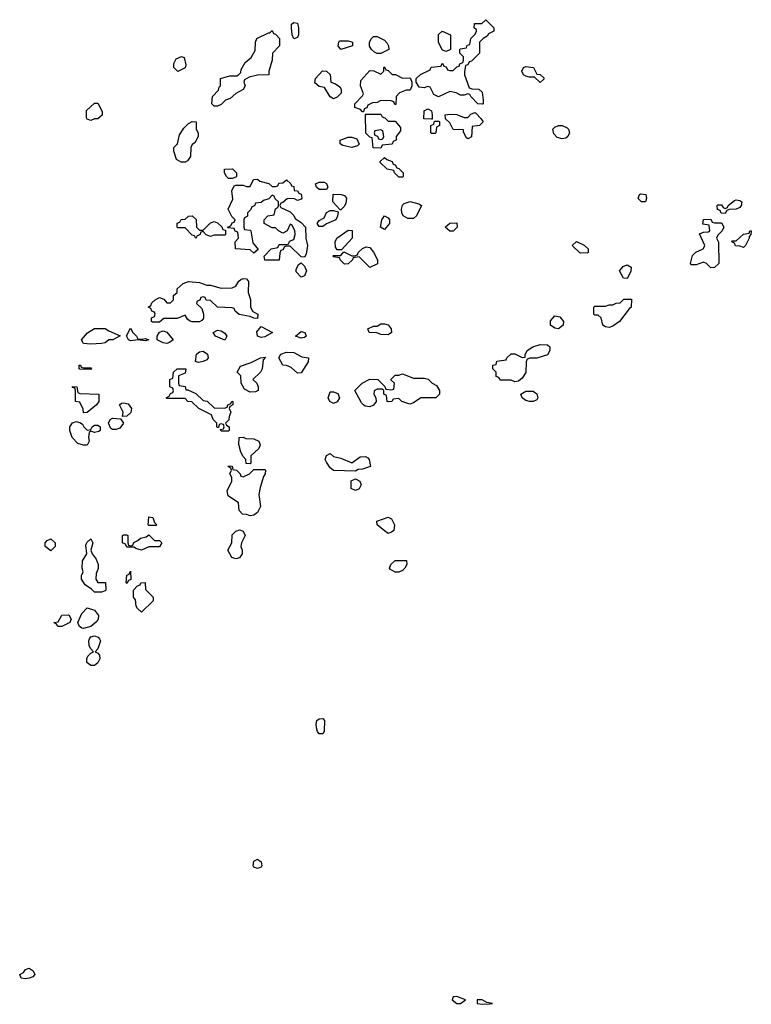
# Model space of a CAD drawing. Header units: inches. Extents: x 2769379 to 2883802, y 684208 to 828654.
# Tile 263 of 298: x 2832038 to 2836074, y 807986 to 813414. Entities that reach past the tile are written whole.
import ezdxf

# ---------------------------------------------------------------- set-up
doc = ezdxf.new("R2010")
doc.units = ezdxf.units.IN
doc.header["$MEASUREMENT"] = 0
doc.layers.add('C8830', color=7, linetype='Continuous')
doc.layers.add('C8831', color=7, linetype='Continuous')

msp = doc.modelspace()

# ---------------------------------------------------------------- linework, layer by layer
at = {"layer": 'C8830', "color": 2, "elevation": 2}
msp.add_lwpolyline([(2832478, 810000), (2832484.7, 809990), (2832470, 809946), (2832454, 809930), (2832470, 809922), (2832478, 809910), (2832481, 809890), (2832470, 809868.7), (2832450, 809854), (2832430, 809854), (2832408, 809870), (2832408, 809890), (2832414, 809906), (2832430, 809922), (2832446, 809930), (2832430, 809946), (2832422, 809962), (2832419, 809990), (2832424, 810000)], dxfattribs=at)
at = {"layer": 'C8830', "color": 2}
for points, elevation in [([(2833690, 809477.2), (2833680.9, 809490), (2833675.1, 809510), (2833672.7, 809530), (2833677.2, 809550), (2833690, 809559.1), (2833710, 809560.7), (2833719.1, 809550), (2833717.1, 809490), (2833710, 809477.2)], 2), ([(2833350, 808734), (2833330, 808742), (2833325.2, 808750), (2833330, 808776), (2833350, 808786), (2833370, 808771.3), (2833374, 808750), (2833370, 808742)], 2), ([(2832070, 808126), (2832046, 808130), (2832038, 808150), (2832058.6, 808161.4), (2832070, 808178), (2832090, 808184.7), (2832112, 808170), (2832122, 808150), (2832110, 808138), (2832090, 808129.2)], 2), ([(2834450, 808028.7), (2834430, 808028), (2834424, 808010), (2834450, 807991.3), (2834470, 807991.3), (2834490, 808004.7), (2834498, 808010)], 6), ([(2834590, 808011.5), (2834562, 808010), (2834562, 807990), (2834590, 807986), (2834630, 807988.2), (2834646, 807990), (2834615.5, 807995.5)], 6)]:
    msp.add_lwpolyline(points, close=True, dxfattribs=dict(at, elevation=elevation))
at = {"layer": 'C8831', "color": 2, "elevation": 2}
for points in [[(2833550, 813308.7), (2833542, 813330), (2833538, 813370), (2833538, 813390), (2833550, 813398), (2833570, 813394), (2833576.3, 813370), (2833575.5, 813330), (2833570, 813315.3)], [(2834590, 812948), (2834566, 812950), (2834526, 812990), (2834522, 813002), (2834510, 813006), (2834490, 812998), (2834470, 812998), (2834446, 813010), (2834410, 813018), (2834348.9, 812988.9), (2834322, 813002), (2834302, 813042), (2834290, 813046), (2834270, 813038), (2834242, 813042), (2834226, 813070), (2834226, 813090), (2834248.4, 813111.6), (2834302, 813138), (2834308.4, 813151.6), (2834362, 813158), (2834370, 813174), (2834378, 813158), (2834390, 813154), (2834398, 813138), (2834410, 813134), (2834430, 813134), (2834450, 813154), (2834462, 813158), (2834466, 813170), (2834482, 813178), (2834486, 813190), (2834486, 813210), (2834466, 813230), (2834466, 813250), (2834470, 813254), (2834502, 813258), (2834507.3, 813272.7), (2834522, 813278), (2834526, 813310), (2834550, 813334), (2834558, 813350), (2834558, 813358), (2834546, 813370), (2834547.3, 813392.7), (2834587.3, 813392.7), (2834610, 813414), (2834654, 813370), (2834654, 813350), (2834624.7, 813335.3), (2834616.9, 813323.1), (2834594, 813310), (2834574, 813290), (2834574, 813230), (2834530, 813186), (2834518, 813182), (2834510, 813166), (2834498, 813162), (2834492.7, 813127.3), (2834492, 813110), (2834518, 813038), (2834532.7, 813032.7), (2834571.1, 813031.1), (2834590, 813014), (2834594, 812970), (2834594, 812950)], [(2833110, 812938), (2833098, 812950), (2833102, 812990), (2833134, 813026), (2833138, 813042), (2833146, 813050), (2833146, 813090), (2833196.4, 813103.6), (2833235.3, 813104.7), (2833246, 813110), (2833258, 813122), (2833260.4, 813139.6), (2833282, 813178), (2833315.3, 813204.7), (2833336.4, 813243.6), (2833338, 813290), (2833346, 813310), (2833410, 813342), (2833418, 813342), (2833430, 813354), (2833438, 813338), (2833450, 813334), (2833472, 813310), (2833472, 813270), (2833432, 813230), (2833431.6, 813191.6), (2833412, 813130), (2833412, 813110), (2833350, 813108), (2833303.6, 813096.4), (2833278, 813082), (2833274, 813070), (2833282, 813050), (2833271.3, 813028.7), (2833230, 813008), (2833199.8, 812980.2), (2833174, 812970), (2833150, 812946), (2833130, 812938)], [(2834390, 813238), (2834370, 813246), (2834348.4, 813288.4), (2834348, 813332), (2834368.4, 813351.6), (2834414, 813330), (2834414, 813250), (2834410, 813248)], [(2833810, 813249), (2833795.3, 813270), (2833798, 813290), (2833803.1, 813296.9), (2833850, 813298), (2833874, 813290), (2833874, 813270)], [(2834010, 813228), (2833994.6, 813234.6), (2833978, 813250), (2833968.4, 813268.4), (2833968, 813290), (2833978, 813310), (2833990, 813322), (2834010, 813322), (2834050, 813302), (2834065.4, 813285.4), (2834072, 813270), (2834074, 813250), (2834030, 813228)], [(2832910, 813128.7), (2832888, 813150), (2832888.4, 813171.6), (2832901.2, 813198.8), (2832931.1, 813211.1), (2832944.7, 813204.7), (2832955.3, 813164.7), (2832950, 813148)], [(2833770, 812978), (2833750, 812988), (2833720.4, 813040.4), (2833690, 813046), (2833666.7, 813066.7), (2833669.7, 813090.3), (2833708.7, 813131.3), (2833731, 813131), (2833751.3, 813111.3), (2833754, 813070), (2833779.8, 813059.8), (2833803.6, 813043.6), (2833811.6, 813031.6), (2833811.6, 813008.4), (2833790, 812986)], [(2834150, 813092), (2834190, 813094), (2834194, 813090), (2834202, 813070), (2834202, 813050), (2834194, 813030), (2834190, 813026), (2834170, 813026), (2834134, 813010), (2834114, 812990), (2834112.7, 812947.3), (2834107.3, 812947.3), (2834102, 812962), (2834087.3, 812967.3), (2834030, 812968), (2834010, 812958), (2833983.6, 812956.4), (2833958, 812942), (2833952.7, 812927.3), (2833938, 812922), (2833934, 812906), (2833930, 812906), (2833918, 812918), (2833886, 812930), (2833886, 812950), (2833930, 812994), (2833935.3, 813004.7), (2833918, 813050), (2833920.4, 813079.6), (2833970, 813134), (2833992, 813132), (2834030, 813114), (2834046, 813130), (2834046, 813150), (2834050, 813154), (2834058, 813138), (2834070, 813134), (2834092.7, 813112.7), (2834111.6, 813111.6)], [(2834910, 813068), (2834878, 813098), (2834850, 813098), (2834830, 813102), (2834818, 813110), (2834808.7, 813130), (2834818, 813150), (2834830, 813156), (2834872, 813150), (2834890, 813114), (2834910, 813112), (2834930, 813094), (2834930, 813086)], [(2832430, 812858), (2832410, 812866), (2832407.3, 812872.7), (2832407.3, 812912.7), (2832450, 812954), (2832470, 812954), (2832492.7, 812907.3), (2832492.7, 812887.3), (2832470, 812868), (2832450, 812868)], [(2834310, 812866), (2834267.3, 812867.3), (2834268.9, 812911.1), (2834290, 812922), (2834310, 812912), (2834314, 812890), (2834314, 812866)], [(2834510, 812758), (2834503.1, 812763.1), (2834486, 812794), (2834486, 812806), (2834428.7, 812808.7), (2834410, 812846), (2834387.3, 812867.3), (2834386, 812890), (2834410, 812894), (2834450, 812892), (2834490, 812874), (2834510, 812874), (2834527.3, 812892.7), (2834540.4, 812899.6), (2834550, 812902), (2834556.9, 812896.9), (2834582, 812870), (2834594, 812850), (2834574, 812830), (2834534, 812826), (2834530, 812768.7)], [(2832928, 812628), (2832903.1, 812643.1), (2832888, 812690), (2832888, 812710), (2832908, 812730), (2832920.4, 812779.6), (2832943.1, 812816.9), (2832970, 812842), (2832990, 812852), (2833011.6, 812851.6), (2833012, 812810), (2833022, 812790), (2833022, 812770), (2833004.7, 812735.3), (2832990, 812726), (2832982, 812710), (2832979.6, 812660.4), (2832963.6, 812636.4), (2832950, 812628.7)], [(2834070, 812854), (2834110, 812854), (2834139.6, 812819.6), (2834139.6, 812800.4), (2834114, 812770), (2834114, 812750), (2834098, 812742), (2834092.7, 812727.3), (2834038, 812722), (2834030, 812706), (2833987.3, 812707.3), (2833982, 812762), (2833970, 812766), (2833948.4, 812788.4), (2833946, 812894), (2834030, 812894), (2834038, 812878), (2834052.7, 812872.7)], [(2834310, 812786), (2834306, 812790), (2834306, 812830), (2834322, 812838), (2834326, 812854), (2834350, 812854), (2834354, 812850), (2834354, 812830), (2834338, 812822), (2834334, 812790), (2834330, 812786)], [(2834030, 812806), (2833998, 812802), (2833994, 812790), (2833998, 812778), (2834012.7, 812772.7), (2834018, 812758), (2834030, 812754), (2834042, 812758), (2834046, 812770), (2834042, 812802)], [(2835030, 812757.2), (2835003.7, 812763.7), (2834984.7, 812784.7), (2834979, 812810), (2834990, 812821), (2835010, 812830.8), (2835030, 812830.8), (2835058, 812818), (2835066, 812810), (2835070.8, 812790), (2835061, 812770), (2835050, 812761.2)], [(2833870, 812709.3), (2833821.2, 812721.2), (2833806, 812730), (2833806, 812750), (2833850, 812766), (2833870, 812766), (2833898, 812758), (2833911.6, 812728.4), (2833902, 812718)], [(2834130, 812546), (2834106, 812570), (2834102, 812582), (2834066, 812590), (2834027.3, 812627.3), (2834027.3, 812632.7), (2834050, 812654), (2834063.6, 812643.6), (2834092.7, 812632.7), (2834098, 812618), (2834110, 812614), (2834118, 812598), (2834130, 812594), (2834154, 812570), (2834154, 812550), (2834150, 812546)], [(2833190, 812538), (2833178, 812550), (2833168, 812570), (2833168, 812590), (2833212.7, 812592.7), (2833234, 812570), (2833234, 812550), (2833230, 812546), (2833210, 812538)], [(2833430, 812494), (2833450, 812494), (2833462, 812498), (2833467.3, 812512.7), (2833490, 812514), (2833510, 812532), (2833534, 812510), (2833538, 812498), (2833550, 812494), (2833552.7, 812472.7), (2833570, 812471.3), (2833578, 812458), (2833590, 812451.3), (2833594.8, 812430), (2833590, 812424), (2833570, 812418), (2833550, 812428), (2833512.7, 812427.3), (2833490, 812406), (2833478, 812402), (2833474, 812390), (2833478, 812378), (2833530, 812354), (2833550, 812334), (2833558, 812318), (2833590, 812296.3), (2833614.4, 812270), (2833617.1, 812210), (2833624.9, 812170), (2833618, 812122), (2833610, 812105.2), (2833590, 812106), (2833530, 812166), (2833510, 812166), (2833498, 812162), (2833490, 812146), (2833478, 812142), (2833472.7, 812127.3), (2833470, 812088), (2833390, 812088), (2833386, 812110), (2833426, 812150), (2833462, 812158), (2833470, 812174), (2833510, 812174), (2833522, 812178), (2833527.3, 812192.7), (2833550, 812202), (2833558, 812230), (2833555.3, 812250), (2833542, 812282), (2833530, 812286), (2833514, 812250), (2833490, 812238), (2833466, 812250), (2833450, 812266), (2833430, 812266), (2833386, 812290), (2833386, 812310), (2833407.3, 812332.7), (2833442, 812338), (2833448.4, 812371.6), (2833462, 812378), (2833466, 812390), (2833466, 812410), (2833447.3, 812427.3), (2833442, 812442), (2833430, 812446), (2833412.7, 812427.3), (2833383.6, 812416.4), (2833370, 812406), (2833338, 812402), (2833332.7, 812387.3), (2833318, 812382), (2833312.7, 812367.3), (2833294, 812350), (2833294, 812330), (2833278, 812322), (2833274, 812310), (2833274, 812270), (2833278, 812258), (2833310, 812254), (2833314, 812250), (2833323.6, 812183.6), (2833352.7, 812147.3), (2833330, 812126), (2833310, 812146), (2833228, 812150), (2833226, 812190), (2833246, 812210), (2833242, 812242), (2833227.3, 812247.3), (2833222, 812262), (2833186, 812266), (2833187.3, 812272.7), (2833202, 812278), (2833210, 812294), (2833222, 812298), (2833226, 812310), (2833208.4, 812328.4), (2833188, 812370), (2833214.6, 812425.4), (2833208.7, 812470), (2833222, 812498), (2833230, 812502), (2833270, 812502), (2833290, 812494), (2833310, 812494), (2833327.3, 812532.7), (2833350, 812534), (2833363.6, 812523.6), (2833411.6, 812511.6)], [(2833690, 812477), (2833675.1, 812490), (2833669.6, 812510), (2833690, 812518.9), (2833717.5, 812517.5), (2833730, 812511.3), (2833738, 812490), (2833730, 812478)], [(2833806, 812366), (2833766, 812410), (2833768, 812452), (2833811.1, 812451.1), (2833830, 812444.7), (2833841, 812430), (2833838, 812402), (2833830, 812386), (2833810, 812366)], [(2834210, 812317.2), (2834178.6, 812318.6), (2834152.9, 812332.9), (2834145.2, 812350), (2834144, 812370), (2834149, 812391), (2834159, 812401), (2834191.3, 812411.3), (2834239.6, 812399.6), (2834254, 812390), (2834227.5, 812332.5)], [(2835469, 812409), (2835449.1, 812429.1), (2835458, 812450), (2835465.2, 812454.8), (2835491.3, 812450), (2835496, 812430), (2835490, 812409)], [(2835930, 812346), (2835907.3, 812347.3), (2835902, 812362), (2835887.3, 812367.3), (2835886, 812390), (2835890, 812394), (2835910, 812394), (2835918, 812378), (2835930, 812374), (2835942, 812378), (2835946, 812390), (2835982, 812418), (2835990, 812421), (2836010, 812418), (2836022, 812410), (2836018, 812390), (2836010, 812378), (2835990, 812368.7), (2835952.7, 812367.3), (2835938, 812362)], [(2833690, 812273.2), (2833679.5, 812290), (2833690, 812306.8), (2833718, 812322), (2833730, 812352), (2833750, 812362), (2833770, 812362), (2833794, 812354), (2833792, 812330), (2833782, 812310), (2833730, 812288.7), (2833710, 812274)], [(2833030, 812254), (2833050, 812254), (2833090, 812294), (2833110, 812302), (2833130, 812294), (2833152.7, 812272.7), (2833158, 812258), (2833174, 812254), (2833174, 812230), (2833170, 812226), (2833110, 812226), (2833090, 812218), (2833067.3, 812227.3), (2833050, 812246), (2833038, 812242), (2833032.7, 812227.3), (2833018, 812222), (2833010, 812208), (2833002, 812222), (2832990, 812226), (2832950, 812266), (2832910, 812266), (2832906, 812270), (2832907.3, 812292.7), (2832922, 812298), (2832928.4, 812311.6), (2832950, 812314), (2832968.4, 812331.6), (2832990, 812332), (2833011.6, 812311.6), (2833014, 812270)], [(2834050, 812258), (2834028, 812270), (2834035.3, 812310), (2834050, 812332), (2834070, 812322), (2834078, 812310), (2834078, 812290)], [(2835870, 812294), (2835910, 812294), (2835922, 812270), (2835914, 812250), (2835890, 812226), (2835882, 812210), (2835892.7, 812187.3), (2835894, 812070), (2835870, 812048), (2835850, 812046), (2835826, 812070), (2835810, 812078), (2835770, 812062), (2835743.1, 812063.1), (2835738, 812070), (2835750, 812114), (2835768.4, 812131.6), (2835808.4, 812151.6), (2835816.4, 812163.6), (2835818, 812170), (2835787.3, 812232.7), (2835810, 812242), (2835836.4, 812243.6), (2835846, 812250), (2835842, 812282), (2835807.3, 812287.3), (2835810, 812312), (2835850, 812314), (2835858, 812298)], [(2833790, 812146), (2833780.4, 812160.4), (2833778, 812190), (2833788, 812210), (2833850, 812254), (2833872.7, 812252.7), (2833872, 812210), (2833814, 812146), (2833810, 812146)], [(2834410, 812248), (2834386, 812270), (2834410, 812292), (2834450, 812294), (2834452, 812270), (2834430, 812248)], [(2836030, 812158), (2836010, 812166), (2835987.3, 812167.3), (2835982, 812182), (2835966, 812190), (2835970, 812194), (2835990, 812194), (2836030, 812232), (2836062, 812238), (2836066, 812250), (2836074, 812250), (2836072, 812230), (2836062, 812218), (2836062, 812210), (2836042, 812170)], [(2835130, 812126), (2835086, 812170), (2835110, 812192), (2835151.6, 812171.6), (2835174, 812150), (2835174, 812130), (2835170, 812128)], [(2833970, 812048.7), (2833910, 812106), (2833878, 812102), (2833874, 812090), (2833850, 812068), (2833830, 812066), (2833806, 812090), (2833802, 812102), (2833770, 812106), (2833766, 812110), (2833770, 812114), (2833810, 812114), (2833826, 812134), (2833870, 812112), (2833887.3, 812112.7), (2833902, 812118), (2833906, 812130), (2833930, 812152), (2833950, 812162), (2833970, 812158), (2833990, 812132), (2834011.3, 812090), (2834011, 812069)], [(2833590, 811995.3), (2833563.1, 812023.1), (2833563.1, 812036.9), (2833575.3, 812064.7), (2833590, 812074), (2833610, 812056), (2833620.4, 812030), (2833610, 812001.2)], [(2835390, 811988), (2835368.9, 811988.9), (2835346, 812030), (2835367.3, 812052.7), (2835390, 812062), (2835411.3, 812050), (2835410, 812026)], [(2833350, 811766), (2833330, 811768), (2833310, 811778), (2833248.4, 811788.4), (2833227.3, 811807.3), (2833222, 811822), (2833210, 811826), (2833128.4, 811828.4), (2833090, 811866), (2833067.3, 811867.3), (2833062, 811882), (2833050, 811886), (2833038, 811882), (2833032.7, 811867.3), (2833018, 811862), (2833014, 811850), (2833042, 811822), (2833052, 811790), (2833051.6, 811768.4), (2833043.6, 811756.4), (2833030, 811748), (2832990, 811748.7), (2832974.6, 811754.6), (2832963.1, 811763.1), (2832950, 811786), (2832907.3, 811767.3), (2832832.7, 811767.3), (2832810, 811746), (2832770, 811746), (2832766, 811750), (2832766, 811770), (2832782, 811778), (2832786, 811790), (2832782, 811802), (2832767.3, 811807.3), (2832762, 811822), (2832746, 811830), (2832762, 811838), (2832767.3, 811852.7), (2832786, 811870), (2832810, 811882), (2832832.7, 811872.7), (2832850, 811854), (2832870, 811854), (2832886, 811870), (2832887.3, 811892.7), (2832906, 811910), (2832906, 811930), (2832940.2, 811959.8), (2832968.9, 811971.1), (2833030, 811964.7), (2833070, 811951.3), (2833090, 811951.3), (2833150, 811934.8), (2833210, 811936), (2833230, 811944.7), (2833247, 811973), (2833258.6, 811981.4), (2833270, 811986.8), (2833290, 811984.7), (2833301, 811970), (2833298.8, 811910), (2833310.6, 811870.6), (2833311, 811830), (2833324.7, 811804.7), (2833352, 811790)], [(2835290, 811718), (2835270, 811720.9), (2835254, 811730), (2835246, 811770), (2835230, 811786), (2835210, 811786), (2835206, 811790), (2835206, 811830), (2835210, 811834), (2835270, 811834), (2835290, 811842), (2835310, 811842), (2835328.4, 811851.6), (2835350, 811854), (2835370, 811874), (2835412.7, 811872.7), (2835412, 811830), (2835399.6, 811820.4), (2835346.8, 811750), (2835310, 811724.5)], [(2835010, 811709.6), (2834990, 811712.7), (2834966, 811730), (2834966, 811754), (2834990, 811782), (2835016.8, 811776.8), (2835038.8, 811750), (2835036.3, 811730)], [(2832430, 811625.1), (2832390, 811629.4), (2832379.3, 811650), (2832412.1, 811687.9), (2832451.1, 811711.1), (2832510, 811711.3), (2832530, 811698), (2832592, 811672), (2832552, 811650), (2832530, 811649.4), (2832510, 811632), (2832490, 811629.6)], [(2832712, 811652), (2832730, 811656), (2832750, 811649), (2832730, 811644), (2832690, 811649.4), (2832650, 811643.7), (2832639, 811650), (2832628, 811672), (2832650, 811714), (2832662, 811690), (2832682, 811670), (2832690, 811654)], [(2833370, 811662.7), (2833349.2, 811670), (2833346.3, 811693.7), (2833370, 811722), (2833432, 811690), (2833390, 811666)], [(2834070, 811677), (2834030, 811678.4), (2834007.5, 811687.5), (2833966, 811690), (2833958, 811710), (2833990, 811724.7), (2834010, 811724.7), (2834030, 811738), (2834050, 811738), (2834070, 811731), (2834086.8, 811710), (2834090, 811689.4)], [(2832850, 811629.6), (2832830, 811632), (2832797.2, 811650), (2832797.2, 811670), (2832810, 811692), (2832830, 811698), (2832850, 811691.3), (2832884.7, 811650), (2832865.2, 811634.8)], [(2833170, 811646.6), (2833118, 811670), (2833106, 811690), (2833130, 811702), (2833150, 811698), (2833170, 811686), (2833180.7, 811670)], [(2833590, 811658), (2833559, 811670), (2833590, 811695.5), (2833610.6, 811690), (2833619.1, 811670), (2833610, 811662)], [(2834770, 811418), (2834750, 811426), (2834690, 811426), (2834682, 811442), (2834667.3, 811447.3), (2834666, 811470), (2834648.4, 811488.4), (2834648, 811510), (2834666, 811514), (2834670, 811532), (2834722, 811538), (2834726, 811550), (2834750, 811572), (2834770, 811572), (2834810, 811552), (2834826, 811554), (2834826, 811566), (2834838, 811590), (2834868.7, 811610), (2834910, 811622.8), (2834950, 811622), (2834962, 811610), (2834962, 811590), (2834950, 811566), (2834891.1, 811548.9), (2834852.7, 811547.3), (2834838, 811542), (2834832.7, 811527.3), (2834830.7, 811469.3), (2834810, 811438), (2834790, 811422)], [(2833024, 811524), (2833008, 811530), (2833014, 811570), (2833030, 811582.8), (2833050, 811586.8), (2833074.8, 811570), (2833078, 811550), (2833070, 811538), (2833050, 811529)], [(2833310, 811361.2), (2833278, 811378), (2833259, 811410), (2833258, 811450), (2833238, 811470), (2833255.3, 811504.7), (2833315.5, 811524.5), (2833366, 811550), (2833394, 811554), (2833382, 811538), (2833374.8, 811490), (2833366, 811470), (2833324.7, 811430), (2833346, 811410), (2833354, 811390), (2833354, 811370), (2833350, 811368), (2833338, 811362)], [(2833570, 811466), (2833536.4, 811496.4), (2833510, 811508), (2833488.9, 811508.9), (2833468, 811550), (2833478, 811570), (2833510, 811581), (2833550, 811578.8), (2833595.3, 811555.3), (2833630.4, 811550.4), (2833630, 811528), (2833590, 811468)], [(2832390, 811494), (2832430, 811494), (2832434, 811490), (2832430, 811486), (2832370, 811488), (2832366, 811490), (2832366, 811510), (2832374, 811510), (2832378, 811498)], [(2832954, 811374), (2832966, 811374), (2833010, 811354), (2833050, 811314), (2833071.6, 811311.6), (2833110, 811274), (2833167.3, 811272.7), (2833182, 811278), (2833186, 811290), (2833202, 811298), (2833208.4, 811311.6), (2833214, 811310), (2833214, 811290), (2833198, 811282), (2833194, 811270), (2833202, 811250), (2833192.7, 811227.3), (2833191.6, 811208.4), (2833174, 811190), (2833178, 811178), (2833194, 811170), (2833194, 811150), (2833190, 811146), (2833150, 811146), (2833146, 811154), (2833162, 811158), (2833166, 811170), (2833162, 811182), (2833150, 811186), (2833138, 811182), (2833134, 811166), (2833130, 811166), (2833126, 811170), (2833126, 811190), (2833106, 811210), (2833095.3, 811235.3), (2833026, 811270), (2832988, 811308), (2832966, 811310), (2832950, 811326), (2832850, 811326), (2832846, 811330), (2832862, 811338), (2832870, 811354), (2832882, 811358), (2832886, 811370), (2832882, 811382), (2832866, 811390), (2832866, 811430), (2832882, 811438), (2832886, 811470), (2832906, 811490), (2832954, 811490), (2832950, 811466), (2832914, 811450), (2832914, 811410), (2832918, 811398), (2832950, 811392)], [(2834210, 811438), (2834270, 811438), (2834291.6, 811431.6), (2834314, 811410), (2834336.9, 811396.9), (2834354, 811370), (2834354, 811350), (2834334, 811330), (2834250, 811328.7), (2834210, 811302), (2834190, 811295.3), (2834146, 811310), (2834130, 811326), (2834098, 811322), (2834091.6, 811308.4), (2834070, 811308), (2834066, 811310), (2834062, 811342), (2834046, 811350), (2834046, 811370), (2834038, 811378), (2834010, 811378), (2833992.7, 811367.3), (2833992, 811350), (2834002, 811330), (2834004.7, 811310), (2833990, 811288.7), (2833970, 811279.3), (2833944.1, 811284.1), (2833935.3, 811290), (2833922.7, 811302.7), (2833886, 811370), (2833928, 811410), (2833970, 811432), (2834014, 811430), (2834052.7, 811392.7), (2834058, 811378), (2834090, 811374), (2834102, 811378), (2834106, 811410), (2834087.3, 811427.3), (2834087.3, 811432.7), (2834110, 811454), (2834130, 811454), (2834150, 811462)], [(2832390, 811246), (2832387.3, 811267.3), (2832370, 811306), (2832346, 811310), (2832346, 811370), (2832342, 811382), (2832330, 811386), (2832330, 811392), (2832354, 811390), (2832358, 811358), (2832370, 811354), (2832474, 811350), (2832474, 811310), (2832462, 811290), (2832410, 811248)], [(2833770, 811299), (2833749.4, 811309.4), (2833739, 811330), (2833750, 811362), (2833770, 811362), (2833792.7, 811352.7), (2833802, 811330), (2833790, 811308)], [(2834850, 811308.7), (2834830, 811315.3), (2834809.2, 811329.2), (2834802, 811350), (2834830, 811366), (2834870, 811366), (2834890.6, 811350.6), (2834896, 811330), (2834890, 811318), (2834870, 811308.7)], [(2832606, 811226), (2832608, 811250), (2832588, 811290), (2832600.4, 811299.6), (2832610, 811302), (2832636, 811296), (2832654, 811270), (2832651.6, 811248.4), (2832630, 811228)], [(2832550, 811155.3), (2832541.2, 811161.2), (2832528, 811190), (2832538, 811210), (2832550, 811218), (2832594, 811214), (2832611.3, 811190), (2832590, 811162), (2832570, 811155.3)], [(2832410, 811152), (2832430, 811154), (2832438, 811170), (2832450, 811178), (2832470, 811178), (2832482, 811170), (2832482, 811150), (2832475.3, 811144.7), (2832450, 811138), (2832430, 811146), (2832422, 811138), (2832418, 811110), (2832422, 811090), (2832410, 811068), (2832390, 811068), (2832358, 811078), (2832328, 811110), (2832314, 811150), (2832315.3, 811170), (2832330, 811192), (2832350, 811198), (2832370, 811194), (2832384.7, 811184.7), (2832392, 811170)], [(2833310, 810966), (2833287.3, 810967.3), (2833286, 810990), (2833270, 811006), (2833258, 811030), (2833247.3, 811072.7), (2833248.4, 811111.6), (2833270, 811112), (2833284.7, 811104.7), (2833330, 811102.8), (2833358, 811090), (2833364.7, 811070), (2833358, 811050), (2833314, 811010), (2833314, 810970)], [(2833870, 810971.3), (2833916.5, 811003.5), (2833946.4, 811006.4), (2833959.1, 810999.1), (2833966, 810990), (2833974, 810950), (2833930, 810935.3), (2833905.4, 810934.6), (2833890, 810926), (2833770, 810928), (2833750, 810944), (2833730, 810974), (2833722.9, 810990), (2833730, 811012), (2833750, 811022), (2833770, 811006), (2833810, 810996)], [(2833270, 810894), (2833306, 810910), (2833330, 810934), (2833390, 810934), (2833394, 810930), (2833392, 810910), (2833383.6, 810896.4), (2833364.5, 810835.5), (2833356.9, 810796.9), (2833366, 810730), (2833350, 810698), (2833330, 810682), (2833310, 810678), (2833290, 810686), (2833267.3, 810687.3), (2833248.4, 810708.4), (2833246, 810750), (2833188.7, 810788.7), (2833183.1, 810816.9), (2833208, 810870), (2833208, 810890), (2833198, 810910), (2833206, 810930), (2833202, 810942), (2833188, 810950), (2833190, 810954), (2833210, 810952), (2833214, 810934), (2833234, 810930), (2833254, 810910), (2833258, 810898)], [(2833890, 810818), (2833866, 810830), (2833867.3, 810872.7), (2833890, 810882), (2833914, 810870), (2833922, 810850), (2833910, 810828)], [(2832750, 810626), (2832746, 810630), (2832750, 810674), (2832772, 810670), (2832782, 810642), (2832794, 810630), (2832790, 810626)], [(2834070, 810582), (2834050, 810595.3), (2834009.2, 810629.2), (2834008.7, 810650), (2834070, 810671), (2834090, 810662), (2834106, 810630), (2834102, 810598), (2834090, 810588)], [(2832782, 810542), (2832810, 810542), (2832822, 810530), (2832810, 810508.7), (2832750, 810508), (2832710, 810489), (2832678, 810498), (2832670, 810506), (2832630, 810506), (2832622, 810522), (2832606, 810530), (2832606, 810570), (2832610, 810574), (2832630, 810574), (2832634, 810570), (2832634, 810530), (2832638, 810518), (2832650, 810514), (2832662, 810518), (2832667.3, 810532.7), (2832690, 810542), (2832704, 810556), (2832736.4, 810563.6), (2832750, 810574)], [(2833230, 810442), (2833209.1, 810449.1), (2833186, 810490), (2833208, 810530), (2833210, 810574), (2833230, 810594), (2833250, 810602), (2833270, 810594), (2833282, 810570), (2833262, 810530), (2833258, 810510), (2833264.7, 810490), (2833264.7, 810470), (2833250, 810448)], [(2832210, 810486), (2832178, 810510), (2832178, 810530), (2832190, 810542), (2832210, 810551.3), (2832234, 810530), (2832234, 810510)], [(2832450, 810258), (2832434.6, 810274.6), (2832398.6, 810298.6), (2832379, 810330), (2832379, 810350), (2832388, 810370), (2832382, 810390), (2832385.2, 810430), (2832408.7, 810470), (2832403.1, 810516.9), (2832408.9, 810531.1), (2832430, 810551.3), (2832442, 810530), (2832431.3, 810490), (2832438, 810470), (2832459.9, 810439.9), (2832471, 810410), (2832470.9, 810389.1), (2832459.6, 810360.4), (2832458, 810330), (2832470, 810312), (2832511.3, 810311.3), (2832514, 810270), (2832510, 810266), (2832490, 810258)], [(2834130, 810368.7), (2834108.9, 810368.9), (2834083.1, 810383.1), (2834078, 810390), (2834086, 810410), (2834110, 810432), (2834172, 810432), (2834174, 810410), (2834162, 810390), (2834150, 810378)], [(2832630, 810306), (2832626, 810310), (2832628.4, 810351.6), (2832642, 810358), (2832650, 810374), (2832652, 810328), (2832638, 810322)], [(2832710, 810148), (2832687.3, 810167.3), (2832680.4, 810180.4), (2832676.4, 810216.4), (2832666, 810230), (2832666, 810270), (2832687.3, 810292.7), (2832702, 810298), (2832706, 810310), (2832730, 810312), (2832732.7, 810272.7), (2832774, 810230), (2832774, 810210)], [(2832270, 810068), (2832248.4, 810068.4), (2832242, 810082), (2832226, 810090), (2832250, 810094), (2832270, 810132), (2832310, 810134), (2832322, 810110), (2832314, 810090)], [(2832390, 810058), (2832380.4, 810060.4), (2832366, 810070), (2832358, 810090), (2832380.2, 810139.8), (2832410, 810172), (2832450, 810158), (2832472, 810130), (2832471.3, 810110), (2832463.5, 810096.5), (2832430, 810068)]]:
    msp.add_lwpolyline(points, close=True, dxfattribs=at)
msp.add_lwpolyline([(2832424, 810000), (2832430, 810012), (2832450, 810018), (2832470.8, 810010.8), (2832478, 810000)], dxfattribs=at)

doc.saveas('drawing.dxf')
